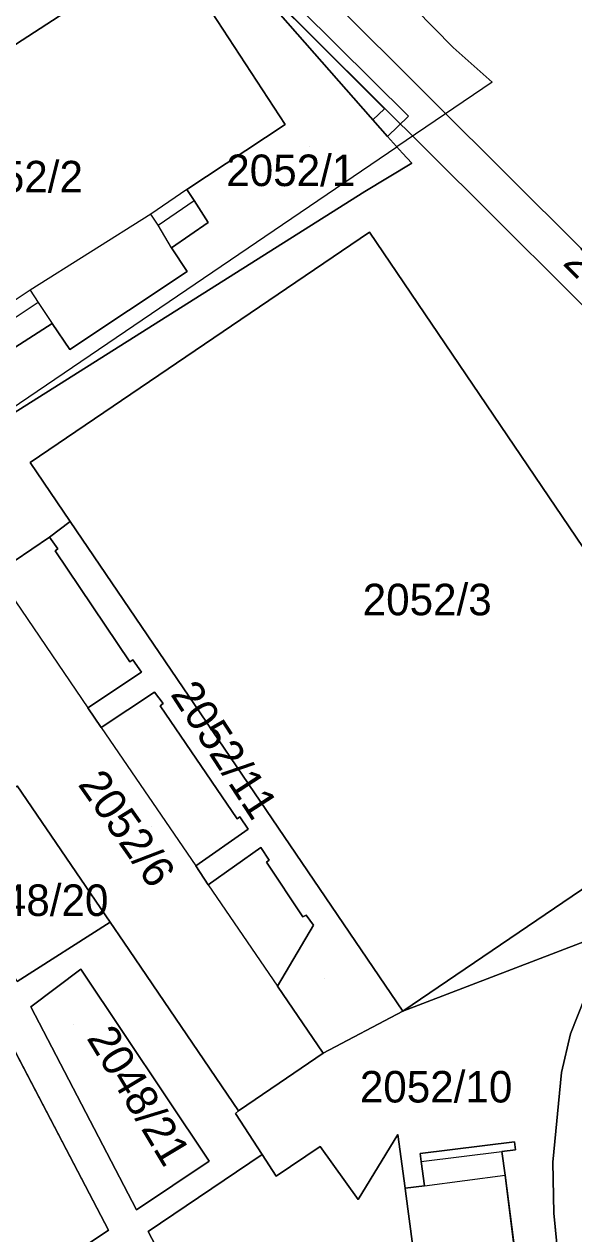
# Model space of a CAD drawing. Extents: x -263423 to -261326, y -1240067 to -1237864.
# Drawn here: x -262482.8 to -262447.9, y -1239171.6 to -1239094.9 of the extents above; entities that cross this region are included whole.
import ezdxf

# ---------------------------------------------------------------- set-up
doc = ezdxf.new("R2010")
doc.units = 0
for name, color, linetype in [('body_kn', 7, 'Continuous'), ('kladpar_druhypozemkov', 7, 'Continuous'), ('kladpar_hranice', 7, 'Continuous'), ('kladpar_parcelnecisla', 7, 'Continuous'), ('kladpar_plochy', 7, 'Continuous'), ('tarchy_linie', 7, 'Continuous'), ('zappar_hrandruhpozemk', 7, 'Continuous')]:
    doc.layers.add(name, color=color, linetype=linetype)

msp = doc.modelspace()

# ---------------------------------------------------------------- linework, layer by layer
at = {"layer": 'body_kn'}
for p, q in [((-262455.58, -1239096.42), (-262455.58, -1239096.42)), ((-262453.11, -1239098.6), (-262453.11, -1239098.6)), ((-262459.95, -1239100.3), (-262459.95, -1239100.3)), ((-262466.24, -1239101.29), (-262466.24, -1239101.29)), ((-262460.67, -1239101), (-262460.67, -1239101)), ((-262458.42, -1239100.76), (-262458.42, -1239100.76)), ((-262459.74, -1239102.05), (-262459.74, -1239102.05)), ((-262459.16, -1239102.71), (-262459.16, -1239102.71)), ((-262458.8, -1239103.12), (-262458.8, -1239103.12)), ((-262458.2, -1239103.74), (-262458.2, -1239103.74)), ((-262451.52, -1239105.12), (-262451.52, -1239105.12)), ((-262451.52, -1239105.12), (-262451.52, -1239105.12)), ((-262472.46, -1239105.42), (-262472.46, -1239105.42)), ((-262472.46, -1239105.42), (-262472.46, -1239105.42)), ((-262461.19, -1239105.55), (-262461.19, -1239105.55)), ((-262472, -1239106.11), (-262472, -1239106.11)), ((-262474.76, -1239106.99), (-262474.76, -1239106.99)), ((-262471.11, -1239107.51), (-262471.11, -1239107.51)), ((-262453.35, -1239106.81), (-262453.35, -1239106.81)), ((-262474.29, -1239107.67), (-262474.29, -1239107.67)), ((-262474.29, -1239107.67), (-262474.29, -1239107.67)), ((-262460.89, -1239108.12), (-262460.89, -1239108.12)), ((-262460.89, -1239108.12), (-262460.89, -1239108.12)), ((-262473.45, -1239109.11), (-262473.45, -1239109.11)), ((-262473.45, -1239109.11), (-262473.45, -1239109.11)), ((-262472.44, -1239110.62), (-262472.44, -1239110.62)), ((-262482.41, -1239111.79), (-262482.41, -1239111.79)), ((-262482.41, -1239111.79), (-262482.41, -1239111.79)), ((-262481.89, -1239112.58), (-262481.89, -1239112.58)), ((-262481.89, -1239112.58), (-262481.89, -1239112.58)), ((-262481, -1239113.91), (-262481, -1239113.91)), ((-262479.89, -1239115.57), (-262479.89, -1239115.57)), ((-262482.41, -1239122.72), (-262482.41, -1239122.72)), ((-262479.86, -1239126.48), (-262479.86, -1239126.48)), ((-262481.17, -1239127.46), (-262481.17, -1239127.46)), ((-262480.65, -1239128.21), (-262480.65, -1239128.21)), ((-262480.82, -1239128.34), (-262480.82, -1239128.34)), ((-262476.08, -1239135.37), (-262476.08, -1239135.37)), ((-262475.89, -1239135.25), (-262475.89, -1239135.25)), ((-262475.35, -1239136.02), (-262475.35, -1239136.02)), ((-262474.51, -1239137.29), (-262474.51, -1239137.29)), ((-262474.16, -1239138.17), (-262474.16, -1239138.17)), ((-262473.98, -1239138.02), (-262473.98, -1239138.02)), ((-262478.75, -1239138.28), (-262478.75, -1239138.28)), ((-262477.9, -1239139.54), (-262477.9, -1239139.54)), ((-262477.9, -1239139.54), (-262477.9, -1239139.54)), ((-262469.29, -1239145.34), (-262469.29, -1239145.34)), ((-262469.1, -1239145.2), (-262469.1, -1239145.2)), ((-262468.59, -1239145.98), (-262468.59, -1239145.98)), ((-262467.77, -1239147.15), (-262467.77, -1239147.15)), ((-262467.42, -1239148.08), (-262467.42, -1239148.08)), ((-262467.26, -1239147.96), (-262467.26, -1239147.96)), ((-262471.91, -1239148.32), (-262471.91, -1239148.32)), ((-262471.11, -1239149.51), (-262471.11, -1239149.51)), ((-262471.11, -1239149.51), (-262471.11, -1239149.51)), ((-262477.34, -1239151.88), (-262477.34, -1239151.88)), ((-262465.11, -1239151.55), (-262465.11, -1239151.55)), ((-262464.91, -1239151.43), (-262464.91, -1239151.43)), ((-262464.45, -1239152.08), (-262464.45, -1239152.08)), ((-262476.47, -1239153.16), (-262476.47, -1239153.16)), ((-262479.2, -1239154.86), (-262479.2, -1239154.86)), ((-262466.73, -1239155.94), (-262466.73, -1239155.94)), ((-262482.37, -1239157.26), (-262482.37, -1239157.26)), ((-262482.37, -1239157.26), (-262482.37, -1239157.26)), ((-262458.78, -1239157.53), (-262458.78, -1239157.53)), ((-262448.15, -1239158.97), (-262448.15, -1239158.97)), ((-262463.83, -1239160.2), (-262463.83, -1239160.2)), ((-262463.83, -1239160.2), (-262463.83, -1239160.2)), ((-262448.72, -1239161.41), (-262448.72, -1239161.41)), ((-262466.62, -1239162.1), (-262466.62, -1239162.1)), ((-262469.38, -1239164.01), (-262469.38, -1239164.01)), ((-262469.19, -1239163.85), (-262469.19, -1239163.85)), ((-262469.19, -1239163.85), (-262469.19, -1239163.85)), ((-262459.09, -1239165.34), (-262459.09, -1239165.34)), ((-262451.7, -1239165.82), (-262451.7, -1239165.82)), ((-262464.01, -1239166.12), (-262464.01, -1239166.12)), ((-262457.67, -1239166.56), (-262457.67, -1239166.56)), ((-262452.5, -1239166.42), (-262452.5, -1239166.42)), ((-262451.64, -1239166.32), (-262451.64, -1239166.32)), ((-262471.06, -1239167.05), (-262471.06, -1239167.05)), ((-262467.69, -1239166.61), (-262467.69, -1239166.61)), ((-262457.61, -1239167.06), (-262457.61, -1239167.06)), ((-262457.61, -1239167.06), (-262457.61, -1239167.06)), ((-262449.27, -1239167.1), (-262449.27, -1239167.1)), ((-262466.8, -1239167.99), (-262466.8, -1239167.99)), ((-262452.3, -1239167.93), (-262452.3, -1239167.93)), ((-262458.64, -1239168.76), (-262458.64, -1239168.76)), ((-262458.64, -1239168.76), (-262458.64, -1239168.76)), ((-262457.41, -1239168.6), (-262457.41, -1239168.6)), ((-262457.41, -1239168.6), (-262457.41, -1239168.6)), ((-262461.61, -1239169.47), (-262461.61, -1239169.47)), ((-262458.61, -1239168.95), (-262458.61, -1239168.95)), ((-262475.67, -1239170.13), (-262475.67, -1239170.13)), ((-262449.21, -1239170.33), (-262449.21, -1239170.33)), ((-262477.43, -1239171.42), (-262477.43, -1239171.42)), ((-262474.93, -1239171.5), (-262474.93, -1239171.5))]:
    msp.add_line(p, q, dxfattribs=at)
at = {"layer": 'kladpar_druhypozemkov'}
for p, q in [((-262464.7, -1239102.67), (-262464.7, -1239102.67)), ((-262482.24, -1239103.6), (-262482.24, -1239103.6)), ((-262456.3, -1239130.26), (-262456.3, -1239130.26)), ((-262474.72, -1239145.81), (-262474.72, -1239145.81)), ((-262480.98, -1239149.96), (-262480.98, -1239149.96)), ((-262463.76, -1239155.47), (-262463.76, -1239155.47)), ((-262479.66, -1239158.38), (-262479.66, -1239158.38)), ((-262456.02, -1239161.8), (-262456.02, -1239161.8))]:
    msp.add_line(p, q, dxfattribs=at)
at = {"layer": 'kladpar_hranice'}
for points in [[(-262469.03, -1239087.65), (-262451.52, -1239105.12), (-262424.02, -1239132.47), (-262422.17, -1239134.32), (-262405.25, -1239151.18), (-262403.41, -1239153.01), (-262380.16, -1239176.25), (-262362.66, -1239193.74), (-262344.76, -1239211.59), (-262324.61, -1239231.69), (-262322.39, -1239233.91), (-262324.18, -1239235.62), (-262326.37, -1239233.46), (-262340.18, -1239219.71), (-262346.8, -1239213.09), (-262364.57, -1239195.35), (-262382.29, -1239177.65), (-262405.13, -1239154.83), (-262406.91, -1239153.06), (-262423.32, -1239136.73), (-262425.56, -1239134.5), (-262453.35, -1239106.81), (-262471.32, -1239088.91)], [(-262451.52, -1239105.12), (-262469.03, -1239087.65)], [(-262471.32, -1239088.91), (-262453.35, -1239106.81), (-262425.56, -1239134.5), (-262432.96, -1239141.92), (-262442.68, -1239149.56), (-262444.73, -1239152.14), (-262458.78, -1239157.53), (-262437.3, -1239142.94), (-262460.89, -1239108.12)], [(-262472.71, -1239091.37), (-262466.24, -1239101.29), (-262472.46, -1239105.42), (-262472, -1239106.11), (-262471.11, -1239107.51), (-262473.45, -1239109.11), (-262472.44, -1239110.62), (-262479.89, -1239115.57), (-262481, -1239113.91), (-262483.38, -1239115.43)], [(-262483.38, -1239115.43), (-262481, -1239113.91), (-262479.89, -1239115.57), (-262472.44, -1239110.62), (-262473.45, -1239109.11), (-262471.11, -1239107.51), (-262472, -1239106.11), (-262472.46, -1239105.42), (-262466.24, -1239101.29), (-262472.71, -1239091.37)], [(-262479.78, -1239093.92), (-262490.39, -1239100.79), (-262495.42, -1239104.14), (-262494.93, -1239104.76), (-262501, -1239108.74), (-262502.17, -1239109.51), (-262503.34, -1239110.28), (-262500.08, -1239115.23), (-262494.6, -1239123.97), (-262499.61, -1239125.8), (-262501.81, -1239126.61), (-262505.61, -1239128.15), (-262508.48, -1239129.08), (-262508.12, -1239130.04), (-262510.65, -1239130.98), (-262510.67, -1239130.64), (-262510.7, -1239129.85), (-262525.22, -1239093.5)], [(-262460.89, -1239108.12), (-262482.41, -1239122.72), (-262479.86, -1239126.48), (-262481.17, -1239127.46), (-262484.56, -1239129.75), (-262487.84, -1239131.98), (-262491.72, -1239125.66), (-262490.44, -1239124.76), (-262488.94, -1239123.71), (-262483.99, -1239119.95), (-262461.19, -1239105.55), (-262458.2, -1239103.74), (-262458.8, -1239103.12), (-262459.74, -1239102.05), (-262466.53, -1239094.33)], [(-262490.39, -1239100.79), (-262479.78, -1239093.92)], [(-262466.53, -1239094.33), (-262459.74, -1239102.05), (-262458.8, -1239103.12), (-262458.2, -1239103.74), (-262461.19, -1239105.55), (-262483.99, -1239119.95)], [(-262407.89, -1239094.06), (-262411.03, -1239104.77), (-262415.03, -1239115.31), (-262419.82, -1239125.52), (-262421.78, -1239129.09), (-262424.02, -1239132.47), (-262451.52, -1239105.12)], [(-262460.89, -1239108.12), (-262437.3, -1239142.94), (-262458.78, -1239157.53), (-262479.86, -1239126.48), (-262482.41, -1239122.72), (-262460.89, -1239108.12)], [(-262463.83, -1239160.2), (-262466.73, -1239155.94), (-262464.45, -1239152.08), (-262464.91, -1239151.43), (-262465.11, -1239151.55), (-262467.42, -1239148.08), (-262467.26, -1239147.96), (-262467.77, -1239147.15), (-262471.11, -1239149.51), (-262471.91, -1239148.32), (-262468.59, -1239145.98), (-262469.1, -1239145.2), (-262469.29, -1239145.34), (-262474.16, -1239138.17), (-262473.98, -1239138.02), (-262474.51, -1239137.29), (-262477.9, -1239139.54), (-262478.75, -1239138.28), (-262475.35, -1239136.02), (-262475.89, -1239135.25), (-262476.08, -1239135.37), (-262480.82, -1239128.34), (-262480.65, -1239128.21), (-262481.17, -1239127.46), (-262479.86, -1239126.48), (-262458.78, -1239157.53), (-262463.83, -1239160.2)], [(-262484.56, -1239129.75), (-262481.17, -1239127.46), (-262480.65, -1239128.21), (-262480.82, -1239128.34), (-262476.08, -1239135.37), (-262475.89, -1239135.25), (-262475.35, -1239136.02), (-262478.75, -1239138.28), (-262477.9, -1239139.54), (-262474.51, -1239137.29), (-262473.98, -1239138.02), (-262474.16, -1239138.17), (-262469.29, -1239145.34), (-262469.1, -1239145.2), (-262468.59, -1239145.98), (-262471.91, -1239148.32), (-262471.11, -1239149.51), (-262467.77, -1239147.15), (-262467.26, -1239147.96), (-262467.42, -1239148.08), (-262465.11, -1239151.55), (-262464.91, -1239151.43), (-262464.45, -1239152.08), (-262466.73, -1239155.94), (-262463.83, -1239160.2)], [(-262487.91, -1239146.64), (-262483.22, -1239143.24), (-262477.34, -1239151.88), (-262483.22, -1239155.64), (-262487.91, -1239146.64)], [(-262463.83, -1239160.2), (-262466.62, -1239162.1), (-262469.19, -1239163.85), (-262476.47, -1239153.16), (-262477.34, -1239151.88), (-262483.22, -1239143.24)], [(-262494.65, -1239180.68), (-262495.47, -1239181.18), (-262496.21, -1239183.02), (-262497.51, -1239183.7), (-262508.6, -1239162.35), (-262507.41, -1239161.71), (-262505.56, -1239161.63), (-262504.63, -1239161.15), (-262504.14, -1239160.79), (-262503.77, -1239160.45), (-262503.52, -1239160.02), (-262503.37, -1239159.53), (-262503.39, -1239159.05), (-262488.06, -1239151.11), (-262477.43, -1239171.42), (-262491.9, -1239181.05), (-262492.44, -1239180.76), (-262493.07, -1239180.61), (-262493.58, -1239180.51), (-262494.1, -1239180.55), (-262494.65, -1239180.68)], [(-262491.9, -1239181.05), (-262477.43, -1239171.42), (-262488.06, -1239151.11)], [(-262483.22, -1239155.64), (-262477.34, -1239151.88), (-262476.47, -1239153.16)], [(-262469.19, -1239163.85), (-262466.62, -1239162.1), (-262463.83, -1239160.2), (-262458.78, -1239157.53), (-262444.73, -1239152.14)], [(-262476.47, -1239153.16), (-262469.19, -1239163.85), (-262469.38, -1239164.01), (-262467.69, -1239166.61), (-262474.93, -1239171.5), (-262467.71, -1239185.27)], [(-262482.37, -1239157.26), (-262479.2, -1239154.86), (-262471.06, -1239167.05), (-262475.67, -1239170.13), (-262482.37, -1239157.26)], [(-262479.2, -1239154.86), (-262482.37, -1239157.26), (-262475.67, -1239170.13), (-262471.06, -1239167.05), (-262479.2, -1239154.86)], [(-262447.4, -1239214.16), (-262448.4, -1239206.6), (-262448.8, -1239201.73), (-262449.11, -1239196.98), (-262448.9, -1239191.57), (-262448.1, -1239183.47), (-262448.08, -1239180.6), (-262449.16, -1239180.74), (-262449.28, -1239179.56), (-262448.32, -1239179.45), (-262449.21, -1239170.33), (-262449.27, -1239167.1), (-262448.72, -1239161.41), (-262448.15, -1239158.97), (-262446.74, -1239155.4)], [(-262446.74, -1239155.4), (-262448.15, -1239158.97), (-262448.72, -1239161.41), (-262449.27, -1239167.1), (-262449.21, -1239170.33), (-262448.32, -1239179.45)], [(-262450.1, -1239185.08), (-262452.3, -1239167.93), (-262452.5, -1239166.42), (-262451.64, -1239166.32), (-262451.7, -1239165.82), (-262457.67, -1239166.56), (-262457.61, -1239167.06), (-262457.41, -1239168.6), (-262458.64, -1239168.76), (-262459.09, -1239165.34), (-262461.61, -1239169.47), (-262464.01, -1239166.12), (-262466.8, -1239167.99), (-262467.69, -1239166.61), (-262469.38, -1239164.01), (-262469.19, -1239163.85)], [(-262458.64, -1239168.76), (-262458.61, -1239168.95), (-262456.37, -1239185.86), (-262455.31, -1239195.82), (-262467.71, -1239185.27), (-262474.93, -1239171.5), (-262467.69, -1239166.61), (-262466.8, -1239167.99), (-262464.01, -1239166.12), (-262461.61, -1239169.47), (-262459.09, -1239165.34), (-262458.64, -1239168.76)], [(-262450.1, -1239185.08), (-262456.37, -1239185.86), (-262458.61, -1239168.95), (-262458.64, -1239168.76), (-262457.41, -1239168.6), (-262457.61, -1239167.06), (-262457.67, -1239166.56), (-262451.7, -1239165.82), (-262451.64, -1239166.32), (-262452.5, -1239166.42), (-262452.3, -1239167.93), (-262450.1, -1239185.08)]]:
    msp.add_lwpolyline(points, dxfattribs=at)
at = {"layer": 'kladpar_plochy'}
for p, q in [((-262479.78, -1239093.92), (-262490.39, -1239100.79)), ((-262477.43, -1239171.42), (-262488.06, -1239151.11)), ((-262483.22, -1239155.64), (-262477.34, -1239151.88)), ((-262477.34, -1239151.88), (-262476.47, -1239153.16)), ((-262458.78, -1239157.53), (-262444.73, -1239152.14)), ((-262476.47, -1239153.16), (-262469.19, -1239163.85)), ((-262479.2, -1239154.86), (-262482.37, -1239157.26)), ((-262471.06, -1239167.05), (-262479.2, -1239154.86)), ((-262446.74, -1239155.4), (-262448.15, -1239158.97)), ((-262482.37, -1239157.26), (-262475.67, -1239170.13)), ((-262463.83, -1239160.2), (-262458.78, -1239157.53)), ((-262448.15, -1239158.97), (-262448.72, -1239161.41)), ((-262466.62, -1239162.1), (-262463.83, -1239160.2)), ((-262448.72, -1239161.41), (-262449.27, -1239167.1)), ((-262469.19, -1239163.85), (-262466.62, -1239162.1)), ((-262469.19, -1239163.85), (-262469.38, -1239164.01)), ((-262469.38, -1239164.01), (-262469.19, -1239163.85)), ((-262469.38, -1239164.01), (-262467.69, -1239166.61)), ((-262467.69, -1239166.61), (-262469.38, -1239164.01)), ((-262459.09, -1239165.34), (-262461.61, -1239169.47)), ((-262458.64, -1239168.76), (-262459.09, -1239165.34)), ((-262451.7, -1239165.82), (-262457.67, -1239166.56)), ((-262451.64, -1239166.32), (-262451.7, -1239165.82)), ((-262464.01, -1239166.12), (-262466.8, -1239167.99)), ((-262461.61, -1239169.47), (-262464.01, -1239166.12)), ((-262457.67, -1239166.56), (-262457.61, -1239167.06)), ((-262452.5, -1239166.42), (-262451.64, -1239166.32)), ((-262452.3, -1239167.93), (-262452.5, -1239166.42)), ((-262475.67, -1239170.13), (-262471.06, -1239167.05)), ((-262467.69, -1239166.61), (-262474.93, -1239171.5)), ((-262466.8, -1239167.99), (-262467.69, -1239166.61)), ((-262457.61, -1239167.06), (-262457.41, -1239168.6)), ((-262449.27, -1239167.1), (-262449.21, -1239170.33)), ((-262450.1, -1239185.08), (-262452.3, -1239167.93)), ((-262457.41, -1239168.6), (-262458.64, -1239168.76)), ((-262449.21, -1239170.33), (-262448.32, -1239179.45)), ((-262491.9, -1239181.05), (-262477.43, -1239171.42)), ((-262474.93, -1239171.5), (-262467.71, -1239185.27))]:
    msp.add_line(p, q, dxfattribs=at)
for points in [[(-262469.03, -1239087.65), (-262451.52, -1239105.12), (-262424.02, -1239132.47), (-262422.17, -1239134.32), (-262405.25, -1239151.18), (-262403.41, -1239153.01), (-262380.16, -1239176.25), (-262362.66, -1239193.74), (-262344.76, -1239211.59), (-262324.61, -1239231.69), (-262322.39, -1239233.91), (-262324.18, -1239235.62), (-262326.37, -1239233.46), (-262340.18, -1239219.71), (-262346.8, -1239213.09), (-262364.57, -1239195.35), (-262382.29, -1239177.65), (-262405.13, -1239154.83), (-262406.91, -1239153.06), (-262423.32, -1239136.73), (-262425.56, -1239134.5), (-262453.35, -1239106.81), (-262471.32, -1239088.91)], [(-262407.89, -1239094.06), (-262411.03, -1239104.77), (-262415.03, -1239115.31), (-262419.82, -1239125.52), (-262421.78, -1239129.09), (-262424.02, -1239132.47), (-262451.52, -1239105.12), (-262469.03, -1239087.65)], [(-262471.32, -1239088.91), (-262453.35, -1239106.81), (-262425.56, -1239134.5), (-262432.96, -1239141.92), (-262442.68, -1239149.56), (-262444.73, -1239152.14), (-262458.78, -1239157.53), (-262437.3, -1239142.94), (-262460.89, -1239108.12), (-262482.41, -1239122.72), (-262479.86, -1239126.48), (-262481.17, -1239127.46), (-262484.56, -1239129.75), (-262487.84, -1239131.98), (-262491.72, -1239125.66), (-262490.44, -1239124.76), (-262488.94, -1239123.71), (-262483.99, -1239119.95), (-262461.19, -1239105.55), (-262458.2, -1239103.74), (-262458.8, -1239103.12), (-262459.74, -1239102.05), (-262466.53, -1239094.33)], [(-262472.71, -1239091.37), (-262466.24, -1239101.29), (-262472.46, -1239105.42), (-262472, -1239106.11), (-262471.11, -1239107.51), (-262473.45, -1239109.11), (-262472.44, -1239110.62), (-262479.89, -1239115.57), (-262481, -1239113.91), (-262483.38, -1239115.43)], [(-262483.38, -1239115.43), (-262481, -1239113.91), (-262479.89, -1239115.57), (-262472.44, -1239110.62), (-262473.45, -1239109.11), (-262471.11, -1239107.51), (-262472, -1239106.11), (-262472.46, -1239105.42), (-262466.24, -1239101.29), (-262472.71, -1239091.37)], [(-262490.39, -1239100.79), (-262479.78, -1239093.92)], [(-262466.53, -1239094.33), (-262459.74, -1239102.05), (-262458.8, -1239103.12), (-262458.2, -1239103.74), (-262461.19, -1239105.55), (-262483.99, -1239119.95)], [(-262484.56, -1239129.75), (-262481.17, -1239127.46), (-262480.65, -1239128.21), (-262480.82, -1239128.34), (-262476.08, -1239135.37), (-262475.89, -1239135.25), (-262475.35, -1239136.02), (-262478.75, -1239138.28), (-262477.9, -1239139.54), (-262474.51, -1239137.29), (-262473.98, -1239138.02), (-262474.16, -1239138.17), (-262469.29, -1239145.34), (-262469.1, -1239145.2), (-262468.59, -1239145.98), (-262471.91, -1239148.32), (-262471.11, -1239149.51), (-262467.77, -1239147.15), (-262467.26, -1239147.96), (-262467.42, -1239148.08), (-262465.11, -1239151.55), (-262464.91, -1239151.43), (-262464.45, -1239152.08), (-262466.73, -1239155.94), (-262463.83, -1239160.2), (-262466.62, -1239162.1), (-262469.19, -1239163.85), (-262476.47, -1239153.16), (-262477.34, -1239151.88), (-262483.22, -1239143.24)], [(-262447.4, -1239214.16), (-262448.4, -1239206.6), (-262448.8, -1239201.73), (-262449.11, -1239196.98), (-262448.9, -1239191.57), (-262448.1, -1239183.47), (-262448.08, -1239180.6), (-262449.16, -1239180.74), (-262449.28, -1239179.56), (-262448.32, -1239179.45), (-262449.21, -1239170.33), (-262449.27, -1239167.1), (-262448.72, -1239161.41), (-262448.15, -1239158.97), (-262446.74, -1239155.4)]]:
    msp.add_lwpolyline(points, dxfattribs=at)
for points in [[(-262460.89, -1239108.12), (-262437.3, -1239142.94), (-262458.78, -1239157.53), (-262479.86, -1239126.48), (-262482.41, -1239122.72)], [(-262463.83, -1239160.2), (-262466.73, -1239155.94), (-262464.45, -1239152.08), (-262464.91, -1239151.43), (-262465.11, -1239151.55), (-262467.42, -1239148.08), (-262467.26, -1239147.96), (-262467.77, -1239147.15), (-262471.11, -1239149.51), (-262471.91, -1239148.32), (-262468.59, -1239145.98), (-262469.1, -1239145.2), (-262469.29, -1239145.34), (-262474.16, -1239138.17), (-262473.98, -1239138.02), (-262474.51, -1239137.29), (-262477.9, -1239139.54), (-262478.75, -1239138.28), (-262475.35, -1239136.02), (-262475.89, -1239135.25), (-262476.08, -1239135.37), (-262480.82, -1239128.34), (-262480.65, -1239128.21), (-262481.17, -1239127.46), (-262479.86, -1239126.48), (-262458.78, -1239157.53)], [(-262487.91, -1239146.64), (-262483.22, -1239143.24), (-262477.34, -1239151.88), (-262483.22, -1239155.64)], [(-262494.65, -1239180.68), (-262495.47, -1239181.18), (-262496.21, -1239183.02), (-262497.51, -1239183.7), (-262508.6, -1239162.35), (-262507.41, -1239161.71), (-262505.56, -1239161.63), (-262504.63, -1239161.15), (-262504.14, -1239160.79), (-262503.77, -1239160.45), (-262503.52, -1239160.02), (-262503.37, -1239159.53), (-262503.39, -1239159.05), (-262488.06, -1239151.11), (-262477.43, -1239171.42), (-262491.9, -1239181.05), (-262492.44, -1239180.76), (-262493.07, -1239180.61), (-262493.58, -1239180.51), (-262494.1, -1239180.55)], [(-262482.37, -1239157.26), (-262479.2, -1239154.86), (-262471.06, -1239167.05), (-262475.67, -1239170.13)], [(-262458.64, -1239168.76), (-262458.61, -1239168.95), (-262456.37, -1239185.86), (-262455.31, -1239195.82), (-262467.71, -1239185.27), (-262474.93, -1239171.5), (-262467.69, -1239166.61), (-262466.8, -1239167.99), (-262464.01, -1239166.12), (-262461.61, -1239169.47), (-262459.09, -1239165.34)], [(-262450.1, -1239185.08), (-262456.37, -1239185.86), (-262458.61, -1239168.95), (-262458.64, -1239168.76), (-262457.41, -1239168.6), (-262457.61, -1239167.06), (-262457.67, -1239166.56), (-262451.7, -1239165.82), (-262451.64, -1239166.32), (-262452.5, -1239166.42), (-262452.3, -1239167.93)]]:
    msp.add_lwpolyline(points, close=True, dxfattribs=at)
at = {"layer": 'tarchy_linie'}
for points in [[(-262510.22, -1239044.49), (-262510.02, -1239044.77), (-262508.28, -1239046.07), (-262494.89, -1239059.87), (-262480.4, -1239072.31), (-262470.1, -1239081.62), (-262455.58, -1239096.42), (-262453.11, -1239098.6), (-262459.16, -1239102.71)], [(-262510.88, -1239048.75), (-262458.42, -1239100.76), (-262459.74, -1239102.05), (-262460.67, -1239101), (-262459.95, -1239100.3), (-262471.32, -1239088.91), (-262488.31, -1239071.95), (-262507.77, -1239052.86), (-262511.44, -1239049.29), (-262510.88, -1239048.75)], [(-262493.1, -1239118.77), (-262491.67, -1239120.9), (-262489.94, -1239123.47), (-262488.63, -1239122.73), (-262459.16, -1239102.71)]]:
    msp.add_lwpolyline(points, dxfattribs=at)
at = {"layer": 'zappar_hrandruhpozemk'}
for p, q in [((-262474.29, -1239107.67), (-262472, -1239106.11)), ((-262481.89, -1239112.58), (-262484.24, -1239114.14)), ((-262484.56, -1239129.75), (-262478.75, -1239138.28)), ((-262477.9, -1239139.54), (-262471.91, -1239148.32)), ((-262471.11, -1239149.51), (-262466.73, -1239155.94)), ((-262457.61, -1239167.06), (-262452.5, -1239166.42)), ((-262457.41, -1239168.6), (-262452.3, -1239167.93))]:
    msp.add_line(p, q, dxfattribs=at)
for points in [[(-262472.46, -1239105.42), (-262474.76, -1239106.99), (-262482.41, -1239111.79), (-262484.76, -1239113.36)], [(-262473.45, -1239109.11), (-262474.29, -1239107.67), (-262474.76, -1239106.99)], [(-262482.41, -1239111.79), (-262481.89, -1239112.58), (-262481, -1239113.91)]]:
    msp.add_lwpolyline(points, dxfattribs=at)

# ---------------------------------------------------------------- texts
at = {"layer": 'kladpar_parcelnecisla'}
for s, p in [('2052/2', (-262487.237, -1239105.6)), ('2052/1', (-262469.97, -1239105.2)), ('2052/3', (-262461.322, -1239132.42)), ('2048/20', (-262487.109, -1239151.49)), ('2052/10', (-262461.503, -1239163.32))]:
    msp.add_text(s, height=2, dxfattribs=at).set_placement(p)
for s, rotation, p in [('2476/1', 315, (-262448.705, -1239110.139)), ('2052/11', 303, (-262473.547, -1239137.426)), ('2052/6', 305, (-262479.42, -1239143.148)), ('2048/21', 301, (-262478.854, -1239159.231))]:
    msp.add_text(s, height=2, rotation=rotation, dxfattribs=at).set_placement(p)

doc.saveas('drawing.dxf')
